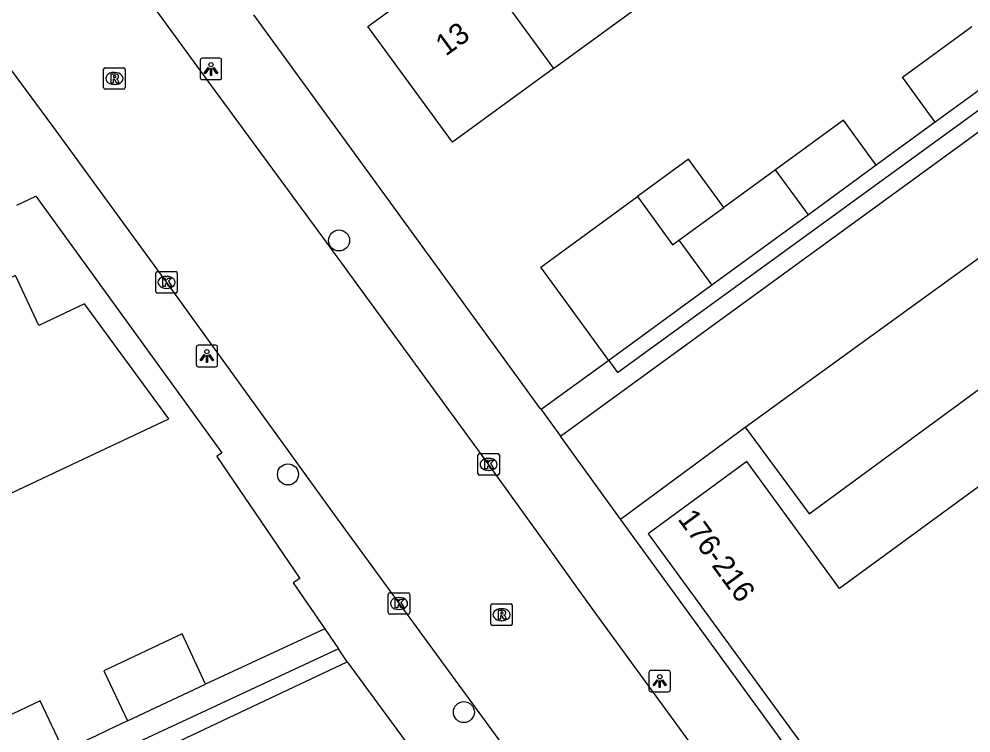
# Model space of a CAD drawing. Extents: x 159040 to 160094, y 381214 to 382518.
# Drawn here: x 159252.34 to 159296.66, y 381381.25 to 381414.52 of the extents above; entities that cross this region are included whole.
import ezdxf

# ---------------------------------------------------------------- set-up
doc = ezdxf.new("R2010")
doc.units = 0
for name, color, linetype in [('IMGEO_Boom', 7, 'Continuous'), ('IMGEO_Groenvoorziening', 7, 'Continuous'), ('IMGEO_Kolk', 7, 'Continuous'), ('IMGEO_Lichtpunt', 7, 'Continuous'), ('IMGEO_Pand', 7, 'Continuous'), ('IMGEO_Pand_nummerreeks', 7, 'Continuous'), ('IMGEO_Parkeervlak_open', 7, 'Continuous'), ('IMGEO_Rijbaan_lokaal_gesloten', 7, 'Continuous'), ('IMGEO_Rijbaan_lokaal_halfverhard', 7, 'Continuous'), ('IMGEO_Rioolput', 7, 'Continuous'), ('IMGEO_Voetpad_open', 7, 'Continuous')]:
    doc.layers.add(name, color=color, linetype=linetype)

msp = doc.modelspace()

# ---------------------------------------------------------------- linework, layer by layer
at = {"layer": 'IMGEO_Boom'}
for centre in [(159267.238, 381404.199), (159264.859, 381393.3), (159273.049, 381382.223)]:
    msp.add_circle(centre, 0.489, dxfattribs=at)
at = {"layer": 'IMGEO_Groenvoorziening'}
for points in [[(159295, 381409.707), (159293.701, 381408.759), (159292.255, 381407.704)], [(159266.572, 381386.097), (159261.026, 381383.533)], [(159257.38, 381381.813), (159256.504, 381381.4), (159255.921, 381381.125), (159254.414, 381380.414)]]:
    msp.add_lwpolyline(points, dxfattribs=at)
at = {"layer": 'IMGEO_Kolk'}
for p, q in [((159258.703, 381401.822), (159258.703, 381402.674)), ((159258.778, 381402.748), (159259.63, 381402.748)), ((159259.191, 381402.528), (159259.216, 381402.528)), ((159259.704, 381402.674), (159259.704, 381401.822)), ((159259.214, 381401.968), (159259.189, 381401.968)), ((159259.63, 381401.748), (159258.778, 381401.748)), ((159273.703, 381393.34), (159273.703, 381394.192)), ((159273.778, 381394.266), (159274.63, 381394.266)), ((159274.191, 381394.046), (159274.216, 381394.046)), ((159274.704, 381394.192), (159274.704, 381393.34)), ((159274.63, 381393.266), (159273.778, 381393.266)), ((159274.214, 381393.486), (159274.189, 381393.486)), ((159269.604, 381387.784), (159270.456, 381387.784)), ((159269.529, 381386.858), (159269.529, 381387.71)), ((159270.017, 381387.564), (159270.042, 381387.564)), ((159270.53, 381387.71), (159270.53, 381386.858)), ((159270.04, 381387.004), (159270.015, 381387.004)), ((159270.456, 381386.784), (159269.604, 381386.784))]:
    msp.add_line(p, q, dxfattribs=at)
for points in [[(159258.703, 381401.822), (159258.703, 381402.674)], [(159258.778, 381402.748), (159259.63, 381402.748)], [(159259.024, 381402.448), (159259.147, 381402.448), (159259.147, 381402.297), (159259.277, 381402.448), (159259.441, 381402.448), (159259.295, 381402.297), (159259.448, 381402.048), (159259.296, 381402.048), (159259.211, 381402.212), (159259.147, 381402.145), (159259.147, 381402.048), (159259.024, 381402.048), (159259.024, 381402.448)], [(159259.704, 381402.674), (159259.704, 381401.822)], [(159259.63, 381401.748), (159258.778, 381401.748)], [(159273.703, 381393.34), (159273.703, 381394.192)], [(159273.778, 381394.266), (159274.63, 381394.266)], [(159274.704, 381394.192), (159274.704, 381393.34)], [(159274.024, 381393.966), (159274.147, 381393.966), (159274.147, 381393.815), (159274.277, 381393.966), (159274.441, 381393.966), (159274.295, 381393.815), (159274.448, 381393.566), (159274.296, 381393.566), (159274.211, 381393.73), (159274.147, 381393.663), (159274.147, 381393.566), (159274.024, 381393.566), (159274.024, 381393.966)], [(159274.63, 381393.266), (159273.778, 381393.266)], [(159269.604, 381387.784), (159270.456, 381387.784)], [(159269.529, 381386.858), (159269.529, 381387.71)], [(159269.85, 381387.484), (159269.973, 381387.484), (159269.973, 381387.333), (159270.103, 381387.484), (159270.267, 381387.484), (159270.121, 381387.333), (159270.274, 381387.084), (159270.122, 381387.084), (159270.037, 381387.248), (159269.973, 381387.181), (159269.973, 381387.084), (159269.85, 381387.084), (159269.85, 381387.484)], [(159270.53, 381387.71), (159270.53, 381386.858)], [(159270.456, 381386.784), (159269.604, 381386.784)]]:
    msp.add_lwpolyline(points, dxfattribs=at)
for centre, start, end in [((159258.78, 381402.672), 91.552, 178.448), ((159258.78, 381402.672), 91.552, 178.448), ((159259.628, 381402.672), 1.552, 88.448), ((159259.628, 381402.672), 1.552, 88.448), ((159258.78, 381401.824), 181.552, 268.448), ((159258.78, 381401.824), 181.552, 268.448), ((159259.628, 381401.824), 271.552, 358.448), ((159259.628, 381401.824), 271.552, 358.448), ((159273.78, 381394.19), 91.552, 178.448), ((159273.78, 381394.19), 91.552, 178.448), ((159274.628, 381394.19), 1.552, 88.448), ((159274.628, 381394.19), 1.552, 88.448), ((159273.78, 381393.342), 181.552, 268.448), ((159273.78, 381393.342), 181.552, 268.448), ((159274.628, 381393.342), 271.552, 358.448), ((159274.628, 381393.342), 271.552, 358.448), ((159269.606, 381387.708), 91.552, 178.448), ((159269.606, 381387.708), 91.552, 178.448), ((159270.454, 381387.708), 1.552, 88.448), ((159270.454, 381387.708), 1.552, 88.448), ((159269.606, 381386.86), 181.552, 268.448), ((159269.606, 381386.86), 181.552, 268.448), ((159270.454, 381386.86), 271.552, 358.448), ((159270.454, 381386.86), 271.552, 358.448)]:
    msp.add_arc(centre, 0.0765, start, end, dxfattribs=at)
for centre, major_axis, ratio, start_param, end_param in [((159259.19, 381402.248), (-0.387, 0.002), 0.722429, 4.712389, 7.853982), ((159259.215, 381402.248), (-0.39, 0.002), 0.717154, 1.570796, 4.712389), ((159274.19, 381393.766), (-0.387, 0.002), 0.722429, 4.712389, 7.853982), ((159274.215, 381393.766), (-0.39, 0.002), 0.717154, 1.570796, 4.712389), ((159270.016, 381387.284), (-0.387, 0.002), 0.722429, 4.712389, 7.853982), ((159270.041, 381387.284), (-0.39, 0.002), 0.717154, 1.570796, 4.712389)]:
    msp.add_ellipse(centre, major_axis=major_axis, ratio=ratio, start_param=start_param, end_param=end_param, dxfattribs=at)
at = {"layer": 'IMGEO_Lichtpunt'}
for p, q in [((159261.677, 381412.689), (159260.869, 381412.689)), ((159261.677, 381412.689), (159260.869, 381412.689)), ((159260.775, 381412.594), (159260.775, 381411.787)), ((159260.775, 381412.594), (159260.775, 381411.787)), ((159261.771, 381411.787), (159261.771, 381412.594)), ((159261.771, 381411.787), (159261.771, 381412.594)), ((159260.869, 381411.693), (159261.677, 381411.693)), ((159260.869, 381411.693), (159261.677, 381411.693)), ((159261.489, 381399.315), (159260.681, 381399.315)), ((159261.489, 381399.315), (159260.681, 381399.315)), ((159260.587, 381399.22), (159260.587, 381398.413)), ((159260.587, 381399.22), (159260.587, 381398.413)), ((159261.583, 381398.413), (159261.583, 381399.22)), ((159261.583, 381398.413), (159261.583, 381399.22)), ((159260.681, 381398.319), (159261.489, 381398.319)), ((159260.681, 381398.319), (159261.489, 381398.319)), ((159281.671, 381384.071), (159281.671, 381383.264)), ((159281.671, 381384.071), (159281.671, 381383.264)), ((159282.573, 381384.166), (159281.765, 381384.166)), ((159282.573, 381384.166), (159281.765, 381384.166)), ((159282.667, 381383.264), (159282.667, 381384.071)), ((159282.667, 381383.264), (159282.667, 381384.071)), ((159281.765, 381383.17), (159282.573, 381383.17)), ((159281.765, 381383.17), (159282.573, 381383.17))]:
    msp.add_line(p, q, dxfattribs=at)
for points in [[(159261.149, 381412.258), (159261.188, 381412.23), (159261, 381411.968), (159260.962, 381411.995), (159261.149, 381412.258)], [(159261.251, 381412.21), (159261.298, 381412.21), (159261.298, 381411.888), (159261.251, 381411.888), (159261.251, 381412.21)], [(159261.361, 381412.23), (159261.399, 381412.257), (159261.586, 381411.995), (159261.547, 381411.967), (159261.361, 381412.23)], [(159260.961, 381398.884), (159261, 381398.856), (159260.812, 381398.594), (159260.774, 381398.621), (159260.961, 381398.884)], [(159261.173, 381398.856), (159261.211, 381398.883), (159261.398, 381398.621), (159261.359, 381398.593), (159261.173, 381398.856)], [(159261.063, 381398.836), (159261.11, 381398.836), (159261.11, 381398.514), (159261.063, 381398.514), (159261.063, 381398.836)], [(159282.045, 381383.735), (159282.084, 381383.707), (159281.896, 381383.445), (159281.858, 381383.472), (159282.045, 381383.735)], [(159282.147, 381383.687), (159282.194, 381383.687), (159282.194, 381383.365), (159282.147, 381383.365), (159282.147, 381383.687)], [(159282.257, 381383.707), (159282.295, 381383.734), (159282.482, 381383.472), (159282.443, 381383.444), (159282.257, 381383.707)]]:
    msp.add_lwpolyline(points, dxfattribs=at)
for centre in [(159261.274, 381412.392), (159261.086, 381399.018), (159282.17, 381383.869)]:
    msp.add_circle(centre, 0.0994, dxfattribs=at)
for centre, start, end in [((159260.869, 381412.594), 90, 180), ((159260.869, 381412.594), 90, 180), ((159261.677, 381412.594), 0, 90), ((159261.677, 381412.594), 0, 90), ((159260.869, 381411.787), 180, 270), ((159260.869, 381411.787), 180, 270), ((159261.677, 381411.787), 270, 0), ((159261.677, 381411.787), 270, 360), ((159260.681, 381399.22), 90, 180), ((159260.681, 381399.22), 90, 180), ((159261.489, 381399.22), 0, 90), ((159261.489, 381399.22), 0, 90), ((159260.681, 381398.413), 180, 270), ((159260.681, 381398.413), 180, 270), ((159261.489, 381398.413), 270, 0), ((159261.489, 381398.413), 270, 360), ((159281.765, 381384.071), 90, 180), ((159281.765, 381384.071), 90, 180), ((159282.573, 381384.071), 0, 90), ((159282.573, 381384.071), 0, 90), ((159281.765, 381383.264), 180, 270), ((159281.765, 381383.264), 180, 270), ((159282.573, 381383.264), 270, 0), ((159282.573, 381383.264), 270, 360)]:
    msp.add_arc(centre, 0.0946, start, end, dxfattribs=at)
at = {"layer": 'IMGEO_Pand'}
for points in [[(159277.221, 381412.22), (159272.515, 381408.785), (159268.58, 381414.176), (159273.286, 381417.611)], [(159273.286, 381417.611), (159277.221, 381412.22)], [(159277.221, 381412.22), (159281.721, 381415.504)], [(159295, 381409.707), (159293.47, 381411.804), (159296.711, 381414.169)], [(159298.241, 381412.073), (159295, 381409.707)], [(159292.255, 381407.704), (159290.725, 381409.801), (159287.566, 381407.496)], [(159323.45, 381397.5), (159326.496, 381399.717), (159319.619, 381409.269), (159318.449, 381408.412), (159290.547, 381387.99), (159289.626, 381389.249), (159286.22, 381393.893), (159281.63, 381390.527), (159281.722, 381390.399), (159289.861, 381379.251), (159291.687, 381380.535), (159294.623, 381376.516), (159310.956, 381388.405)], [(159285.154, 381405.736), (159283.513, 381407.986), (159281.129, 381406.246)], [(159287.566, 381407.496), (159285.154, 381405.736)], [(159289.097, 381405.399), (159287.566, 381407.496)], [(159292.255, 381407.704), (159289.097, 381405.399)], [(159279.8, 381398.614), (159276.627, 381402.961), (159281.129, 381406.246)], [(159281.129, 381406.246), (159282.771, 381403.996), (159283.066, 381404.212)], [(159283.066, 381404.212), (159285.154, 381405.736)], [(159289.097, 381405.399), (159284.597, 381402.115)], [(159283.066, 381404.212), (159284.597, 381402.115)], [(159249.811, 381394.088), (159250.928, 381391.94), (159254.787, 381393.759), (159259.309, 381395.89), (159255.391, 381401.245), (159253.261, 381400.241), (159252.168, 381402.56), (159246.972, 381400.111)], [(159284.597, 381402.115), (159279.8, 381398.614)], [(159261.026, 381383.533), (159259.926, 381385.866), (159256.28, 381384.146), (159257.38, 381381.813)], [(159257.38, 381381.813), (159261.026, 381383.533)], [(159254.414, 381380.414), (159253.314, 381382.747), (159249.773, 381381.077)]]:
    msp.add_lwpolyline(points, dxfattribs=at)
at = {"layer": 'IMGEO_Parkeervlak_open'}
msp.add_lwpolyline([(159286.146, 381395.501), (159289.128, 381391.46), (159298.99, 381398.693), (159313.605, 381409.412)], dxfattribs=at)
at = {"layer": 'IMGEO_Rijbaan_lokaal_gesloten'}
for points in [[(159294.711, 381365.624), (159293.71, 381366.959), (159292.46, 381368.626), (159288.626, 381373.873), (159279.327, 381386.65), (159278.393, 381387.933), (159276.984, 381389.893), (159273.822, 381394.288), (159272.056, 381396.709), (159266.652, 381404.115), (159260.931, 381411.92), (159258.606, 381415.092), (159258.439, 381415.32), (159246.108, 381432.406), (159245.1, 381433.81)], [(159250.505, 381414.099), (159254.07, 381409.287), (159259.21, 381402.243), (159267.246, 381391.102), (159269.773, 381387.639), (159277.386, 381377.231), (159281.568, 381371.476), (159283.858, 381368.081)]]:
    msp.add_lwpolyline(points, dxfattribs=at)
at = {"layer": 'IMGEO_Rijbaan_lokaal_halfverhard'}
for points in [[(159277.551, 381395.074), (159315.041, 381422.408), (159315.506, 381421.872), (159317.581, 381419.482), (159318.2, 381418.731)], [(159286.146, 381395.501), (159310.736, 381413.322)], [(159280.338, 381391.218), (159286.146, 381395.501)], [(159280.338, 381391.218), (159277.551, 381395.074)]]:
    msp.add_lwpolyline(points, dxfattribs=at)
at = {"layer": 'IMGEO_Rioolput'}
for p, q in [((159256.275, 381411.322), (159256.275, 381412.174)), ((159256.35, 381412.248), (159257.202, 381412.248)), ((159257.276, 381412.174), (159257.276, 381411.322)), ((159256.763, 381412.028), (159256.788, 381412.028)), ((159256.786, 381411.468), (159256.761, 381411.468)), ((159257.202, 381411.248), (159256.35, 381411.248)), ((159274.306, 381386.337), (159274.306, 381387.189)), ((159274.381, 381387.263), (159275.233, 381387.263)), ((159274.794, 381387.043), (159274.819, 381387.043)), ((159275.307, 381387.189), (159275.307, 381386.337)), ((159274.817, 381386.483), (159274.792, 381386.483)), ((159275.233, 381386.263), (159274.381, 381386.263))]:
    msp.add_line(p, q, dxfattribs=at)
for points in [[(159256.275, 381411.322), (159256.275, 381412.174)], [(159256.35, 381412.248), (159257.202, 381412.248)], [(159257.276, 381412.174), (159257.276, 381411.322)], [(159256.864, 381411.946), (159256.612, 381411.948), (159256.612, 381411.548)], [(159256.79, 381411.867), (159256.736, 381411.867), (159256.736, 381411.786)], [(159256.736, 381411.786), (159256.788, 381411.786)], [(159256.612, 381411.548), (159256.736, 381411.548), (159256.736, 381411.71), (159256.747, 381411.71)], [(159256.794, 381411.681), (159256.865, 381411.548), (159257.005, 381411.548), (159256.94, 381411.674)], [(159257.202, 381411.248), (159256.35, 381411.248)], [(159274.306, 381386.337), (159274.306, 381387.189)], [(159274.381, 381387.263), (159275.233, 381387.263)], [(159274.895, 381386.961), (159274.643, 381386.963), (159274.643, 381386.563)], [(159275.307, 381387.189), (159275.307, 381386.337)], [(159274.643, 381386.563), (159274.767, 381386.563), (159274.767, 381386.725), (159274.778, 381386.725)], [(159274.821, 381386.882), (159274.767, 381386.882), (159274.767, 381386.801)], [(159274.767, 381386.801), (159274.819, 381386.801)], [(159274.825, 381386.696), (159274.896, 381386.563), (159275.036, 381386.563), (159274.971, 381386.689)], [(159275.233, 381386.263), (159274.381, 381386.263)]]:
    msp.add_lwpolyline(points, dxfattribs=at)
for centre, radius, start, end in [((159256.352, 381412.172), 0.0765, 91.552, 178.448), ((159256.352, 381412.172), 0.0765, 91.552, 178.448), ((159257.2, 381412.172), 0.0765, 1.552, 88.448), ((159257.2, 381412.172), 0.0765, 1.552, 88.448), ((159256.772, 381411.975), 0.19, 274.7715, 282.9687), ((159256.796, 381411.771), 0.0964, 77.0061, 93.1865), ((159256.81, 381411.828), 0.0378, 276.6634, 79.6772), ((159256.863, 381411.836), 0.109, 350.3612, 89.416), ((159256.861, 381411.836), 0.112, 277.5842, 350.9817), ((159256.845, 381411.621), 0.108, 29.5134, 73.7905), ((159256.352, 381411.324), 0.0765, 181.552, 268.448), ((159256.352, 381411.324), 0.0765, 181.552, 268.448), ((159256.746, 381411.657), 0.0533, 26.0293, 88.6989), ((159257.2, 381411.324), 0.0765, 271.552, 358.448), ((159257.2, 381411.324), 0.0765, 271.552, 358.448), ((159274.383, 381387.187), 0.0765, 91.552, 178.448), ((159274.383, 381387.187), 0.0765, 91.552, 178.448), ((159274.894, 381386.851), 0.109, 350.3612, 89.416), ((159275.231, 381387.187), 0.0765, 1.552, 88.448), ((159275.231, 381387.187), 0.0765, 1.552, 88.448), ((159274.777, 381386.672), 0.0533, 26.0293, 88.6989), ((159274.803, 381386.99), 0.19, 274.7715, 282.9687), ((159274.827, 381386.786), 0.0964, 77.0061, 93.1865), ((159274.841, 381386.843), 0.0378, 276.6634, 79.6772), ((159274.892, 381386.851), 0.112, 277.5842, 350.9817), ((159274.876, 381386.636), 0.108, 29.5134, 73.7905), ((159274.383, 381386.339), 0.0765, 181.552, 268.448), ((159274.383, 381386.339), 0.0765, 181.552, 268.448), ((159275.231, 381386.339), 0.0765, 271.552, 358.448), ((159275.231, 381386.339), 0.0765, 271.552, 358.448)]:
    msp.add_arc(centre, radius, start, end, dxfattribs=at)
for centre, major_axis, ratio, start_param, end_param in [((159256.762, 381411.748), (-0.387, 0.002), 0.722429, 4.712389, 7.853982), ((159256.787, 381411.748), (-0.39, 0.002), 0.717154, 1.570796, 4.712389), ((159274.793, 381386.763), (-0.387, 0.002), 0.722429, 4.712389, 7.853982), ((159274.818, 381386.763), (-0.39, 0.002), 0.717154, 1.570796, 4.712389)]:
    msp.add_ellipse(centre, major_axis=major_axis, ratio=ratio, start_param=start_param, end_param=end_param, dxfattribs=at)
at = {"layer": 'IMGEO_Voetpad_open'}
for points in [[(159279.8, 381398.614), (159280.206, 381398.054), (159314.675, 381423.134), (159311.79, 381426.326)], [(159276.645, 381396.319), (159276.617, 381396.357), (159275.173, 381398.343), (159263.262, 381414.719)], [(159252.233, 381405.843), (159253.118, 381406.258), (159261.784, 381394.312), (159261.542, 381394.136), (159265.416, 381388.456), (159265.103, 381388.241), (159266.572, 381386.097)], [(159279.8, 381398.614), (159276.645, 381396.319)], [(159276.645, 381396.319), (159277.551, 381395.074)], [(159297.175, 381368.084), (159280.338, 381391.218)], [(159267.21, 381385.165), (159261.509, 381382.51), (159230.12, 381367.891), (159228.641, 381371.117), (159220.151, 381389.64), (159219.711, 381390.599)], [(159266.572, 381386.097), (159267.21, 381385.165)], [(159267.618, 381384.57), (159267.21, 381385.165)], [(159187.998, 381346.282), (159210.414, 381356.868), (159231.408, 381366.79), (159231.151, 381367.335), (159246.942, 381374.798), (159261.829, 381381.834), (159267.618, 381384.57)], [(159267.618, 381384.57), (159280.348, 381367.214)]]:
    msp.add_lwpolyline(points, dxfattribs=at)

# ---------------------------------------------------------------- texts
at = {"layer": 'IMGEO_Pand_nummerreeks'}
for s, rotation, p in [('13', 36.123, (159272.204, 381412.759)), ('176-216', 306.1305, (159282.982, 381391.218))]:
    msp.add_text(s, height=1, rotation=rotation, dxfattribs=at).set_placement(p)

doc.saveas('drawing.dxf')
